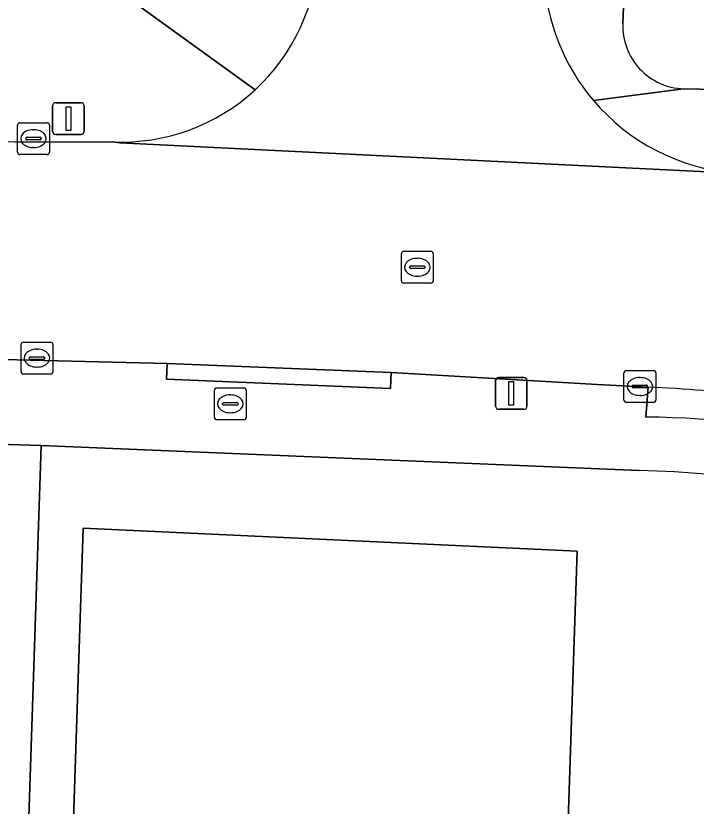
# Model space of a CAD drawing. Extents: x 161354 to 162026, y 386504 to 387460.
# Drawn here: x 161621.58 to 161642.93, y 387027.53 to 387052.34 of the extents above; entities that cross this region are included whole.
import ezdxf

# ---------------------------------------------------------------- set-up
doc = ezdxf.new("R2010")
doc.units = 0
for name, color, linetype in [('IMGEO_Brandkraan', 7, 'Continuous'), ('IMGEO_Erf', 7, 'Continuous'), ('IMGEO_Groenvoorziening', 7, 'Continuous'), ('IMGEO_Kolk', 7, 'Continuous'), ('IMGEO_Lichtmast', 7, 'Continuous'), ('IMGEO_Pand', 7, 'Continuous'), ('IMGEO_Rijbaan_lokaal_open', 7, 'Continuous'), ('IMGEO_Rioolput', 7, 'Continuous'), ('IMGEO_Voetpad_open', 7, 'Continuous')]:
    doc.layers.add(name, color=color, linetype=linetype)

msp = doc.modelspace()

# ---------------------------------------------------------------- linework, layer by layer
at = {"layer": 'IMGEO_Brandkraan'}
for p, q in [((161627.809, 387039.734), (161627.809, 387040.586)), ((161627.884, 387040.66), (161628.736, 387040.66)), ((161628.81, 387040.586), (161628.81, 387039.734)), ((161628.297, 387040.44), (161628.322, 387040.44)), ((161628.068, 387040.154), (161628.068, 387040.166)), ((161628.506, 387040.117), (161628.108, 387040.117)), ((161628.111, 387040.203), (161628.509, 387040.203)), ((161628.552, 387040.166), (161628.552, 387040.154)), ((161628.32, 387039.88), (161628.295, 387039.88)), ((161628.736, 387039.66), (161627.884, 387039.66))]:
    msp.add_line(p, q, dxfattribs=at)
for points in [[(161627.809, 387039.734), (161627.809, 387040.586)], [(161627.884, 387040.66), (161628.736, 387040.66)], [(161628.81, 387040.586), (161628.81, 387039.734)], [(161628.736, 387039.66), (161627.884, 387039.66)]]:
    msp.add_lwpolyline(points, dxfattribs=at)
for centre, radius, start, end in [((161627.886, 387040.584), 0.0765, 91.552, 178.448), ((161627.886, 387040.584), 0.0765, 91.552, 178.448), ((161628.734, 387040.584), 0.0765, 1.552, 88.448), ((161628.734, 387040.584), 0.0765, 1.552, 88.448), ((161628.108, 387040.163), 0.0403, 85.8775, 175.7526), ((161628.105, 387040.153), 0.0366, 178.938, 274.7102), ((161628.509, 387040.16), 0.043, 264.8664, 352.4533), ((161628.513, 387040.165), 0.0386, 1.7309, 96.639), ((161627.886, 387039.736), 0.0765, 181.552, 268.448), ((161627.886, 387039.736), 0.0765, 181.552, 268.448), ((161628.734, 387039.736), 0.0765, 271.552, 358.448), ((161628.734, 387039.736), 0.0765, 271.552, 358.448)]:
    msp.add_arc(centre, radius, start, end, dxfattribs=at)
for centre, major_axis, ratio, start_param, end_param in [((161628.296, 387040.16), (-0.387, 0.002), 0.722429, 4.712389, 7.853982), ((161628.321, 387040.16), (-0.39, 0.002), 0.717154, 1.570796, 4.712389)]:
    msp.add_ellipse(centre, major_axis=major_axis, ratio=ratio, start_param=start_param, end_param=end_param, dxfattribs=at)
at = {"layer": 'IMGEO_Erf'}
for points in [[(161641.138, 387038.069), (161622.376, 387038.848), (161621.592, 387015.198)], [(161622.991, 387015.152), (161623.69, 387036.251), (161639.193, 387035.529), (161639.028, 387030.532), (161638.508, 387014.846)]]:
    msp.add_lwpolyline(points, dxfattribs=at)
msp.add_arc((161639.742, 386992.603), 45.487, 65.843, 88.2412, dxfattribs=at)
at = {"layer": 'IMGEO_Groenvoorziening'}
msp.add_lwpolyline([(161622.376, 387038.848), (161619.64, 387038.939), (161619.31, 387031.014), (161616.414, 387030.911), (161616.263, 387026.241), (161615.091, 387023.044), (161613.923, 387021.167), (161611.08, 387020.252), (161604.264, 387020.353), (161601.199, 387021.802), (161598.502, 387022.32), (161596.85, 387021.3), (161592.752, 387021.38), (161592.613, 387017.724), (161617.166, 387016.808), (161617.094, 387015.347), (161621.592, 387015.198)], close=True, dxfattribs=at)
at = {"layer": 'IMGEO_Kolk'}
for p, q in [((161621.705, 387048.988), (161622.557, 387048.988)), ((161621.63, 387048.062), (161621.63, 387048.914)), ((161622.118, 387048.768), (161622.143, 387048.768)), ((161622.631, 387048.914), (161622.631, 387048.062)), ((161621.889, 387048.482), (161621.889, 387048.494)), ((161621.932, 387048.531), (161622.33, 387048.531)), ((161622.373, 387048.494), (161622.373, 387048.482)), ((161622.327, 387048.445), (161621.929, 387048.445)), ((161622.141, 387048.208), (161622.116, 387048.208)), ((161622.557, 387047.988), (161621.705, 387047.988)), ((161621.74, 387041.169), (161621.74, 387042.021)), ((161621.815, 387042.095), (161622.667, 387042.095)), ((161622.741, 387042.021), (161622.741, 387041.169)), ((161622.228, 387041.875), (161622.253, 387041.875)), ((161621.999, 387041.589), (161621.999, 387041.601)), ((161622.437, 387041.552), (161622.039, 387041.552)), ((161622.042, 387041.638), (161622.44, 387041.638)), ((161622.483, 387041.601), (161622.483, 387041.589)), ((161622.251, 387041.315), (161622.226, 387041.315)), ((161622.667, 387041.095), (161621.815, 387041.095)), ((161640.665, 387040.278), (161640.665, 387041.13)), ((161640.74, 387041.204), (161641.592, 387041.204)), ((161641.666, 387041.13), (161641.666, 387040.278)), ((161641.153, 387040.984), (161641.178, 387040.984)), ((161640.924, 387040.698), (161640.924, 387040.71)), ((161641.362, 387040.661), (161640.964, 387040.661)), ((161640.967, 387040.747), (161641.365, 387040.747)), ((161641.408, 387040.71), (161641.408, 387040.698)), ((161641.176, 387040.424), (161641.151, 387040.424)), ((161641.592, 387040.204), (161640.74, 387040.204))]:
    msp.add_line(p, q, dxfattribs=at)
for points in [[(161621.705, 387048.988), (161622.557, 387048.988)], [(161621.63, 387048.062), (161621.63, 387048.914)], [(161622.631, 387048.914), (161622.631, 387048.062)], [(161622.557, 387047.988), (161621.705, 387047.988)], [(161621.74, 387041.169), (161621.74, 387042.021)], [(161621.815, 387042.095), (161622.667, 387042.095)], [(161622.741, 387042.021), (161622.741, 387041.169)], [(161622.667, 387041.095), (161621.815, 387041.095)], [(161640.665, 387040.278), (161640.665, 387041.13)], [(161640.74, 387041.204), (161641.592, 387041.204)], [(161641.666, 387041.13), (161641.666, 387040.278)], [(161641.592, 387040.204), (161640.74, 387040.204)]]:
    msp.add_lwpolyline(points, dxfattribs=at)
for centre, radius, start, end in [((161621.707, 387048.912), 0.0765, 91.552, 178.448), ((161621.707, 387048.912), 0.0765, 91.552, 178.448), ((161622.555, 387048.912), 0.0765, 1.552, 88.448), ((161622.555, 387048.912), 0.0765, 1.552, 88.448), ((161621.929, 387048.491), 0.0403, 85.8775, 175.7526), ((161621.926, 387048.481), 0.0366, 178.938, 274.7102), ((161622.33, 387048.488), 0.043, 264.8664, 352.4533), ((161622.334, 387048.493), 0.0386, 1.7309, 96.639), ((161621.707, 387048.064), 0.0765, 181.552, 268.448), ((161621.707, 387048.064), 0.0765, 181.552, 268.448), ((161622.555, 387048.064), 0.0765, 271.552, 358.448), ((161622.555, 387048.064), 0.0765, 271.552, 358.448), ((161621.817, 387042.019), 0.0765, 91.552, 178.448), ((161621.817, 387042.019), 0.0765, 91.552, 178.448), ((161622.665, 387042.019), 0.0765, 1.552, 88.448), ((161622.665, 387042.019), 0.0765, 1.552, 88.448), ((161622.039, 387041.598), 0.0403, 85.8775, 175.7526), ((161622.036, 387041.588), 0.0366, 178.938, 274.7102), ((161622.44, 387041.595), 0.043, 264.8664, 352.4533), ((161622.444, 387041.6), 0.0386, 1.7309, 96.639), ((161621.817, 387041.171), 0.0765, 181.552, 268.448), ((161621.817, 387041.171), 0.0765, 181.552, 268.448), ((161622.665, 387041.171), 0.0765, 271.552, 358.448), ((161622.665, 387041.171), 0.0765, 271.552, 358.448), ((161640.742, 387041.128), 0.0765, 91.552, 178.448), ((161640.742, 387041.128), 0.0765, 91.552, 178.448), ((161641.59, 387041.128), 0.0765, 1.552, 88.448), ((161641.59, 387041.128), 0.0765, 1.552, 88.448), ((161640.964, 387040.707), 0.0403, 85.8775, 175.7526), ((161640.961, 387040.697), 0.0366, 178.938, 274.7102), ((161641.365, 387040.704), 0.043, 264.8664, 352.4533), ((161641.369, 387040.709), 0.0386, 1.7309, 96.639), ((161640.742, 387040.28), 0.0765, 181.552, 268.448), ((161640.742, 387040.28), 0.0765, 181.552, 268.448), ((161641.59, 387040.28), 0.0765, 271.552, 358.448), ((161641.59, 387040.28), 0.0765, 271.552, 358.448)]:
    msp.add_arc(centre, radius, start, end, dxfattribs=at)
for centre, major_axis, ratio, start_param, end_param in [((161622.117, 387048.488), (-0.387, 0.002), 0.722429, 4.712389, 7.853982), ((161622.142, 387048.488), (-0.39, 0.002), 0.717154, 1.570796, 4.712389), ((161622.227, 387041.595), (-0.387, 0.002), 0.722429, 4.712389, 7.853982), ((161622.252, 387041.595), (-0.39, 0.002), 0.717154, 1.570796, 4.712389), ((161641.152, 387040.704), (-0.387, 0.002), 0.722429, 4.712389, 7.853982), ((161641.177, 387040.704), (-0.39, 0.002), 0.717154, 1.570796, 4.712389)]:
    msp.add_ellipse(centre, major_axis=major_axis, ratio=ratio, start_param=start_param, end_param=end_param, dxfattribs=at)
at = {"layer": 'IMGEO_Lichtmast'}
for p, q in [((161622.733, 387048.715), (161622.733, 387049.515)), ((161622.733, 387049.515), (161622.733, 387048.715)), ((161622.833, 387049.615), (161623.623, 387049.615)), ((161623.623, 387049.615), (161622.833, 387049.615)), ((161623.723, 387049.515), (161623.723, 387048.715)), ((161623.723, 387048.715), (161623.723, 387049.515)), ((161623.623, 387048.615), (161622.833, 387048.615)), ((161622.833, 387048.615), (161623.623, 387048.615)), ((161636.631, 387040.089), (161636.631, 387040.889)), ((161636.631, 387040.889), (161636.631, 387040.089)), ((161636.731, 387040.989), (161637.521, 387040.989)), ((161637.521, 387040.989), (161636.731, 387040.989)), ((161637.621, 387040.889), (161637.621, 387040.089)), ((161637.621, 387040.089), (161637.621, 387040.889)), ((161637.521, 387039.989), (161636.731, 387039.989)), ((161636.731, 387039.989), (161637.521, 387039.989))]:
    msp.add_line(p, q, dxfattribs=at)
for points in [[(161623.153, 387049.49), (161623.303, 387049.49), (161623.303, 387048.74), (161623.153, 387048.74), (161623.153, 387049.49)], [(161637.051, 387040.864), (161637.201, 387040.864), (161637.201, 387040.114), (161637.051, 387040.114), (161637.051, 387040.864)]]:
    msp.add_lwpolyline(points, dxfattribs=at)
for centre, start, end in [((161622.833, 387049.515), 90, 180), ((161622.833, 387049.515), 90, 180), ((161623.623, 387049.515), 0, 90), ((161623.623, 387049.515), 360, 90), ((161622.833, 387048.715), 180, 270), ((161622.833, 387048.715), 180, 270), ((161623.623, 387048.715), 270, 0), ((161623.623, 387048.715), 270, 0), ((161636.731, 387040.889), 90, 180), ((161636.731, 387040.889), 90, 180), ((161637.521, 387040.889), 0, 90), ((161637.521, 387040.889), 360, 90), ((161636.731, 387040.089), 180, 270), ((161636.731, 387040.089), 180, 270), ((161637.521, 387040.089), 270, 0), ((161637.521, 387040.089), 270, 0)]:
    msp.add_arc(centre, 0.1, start, end, dxfattribs=at)
at = {"layer": 'IMGEO_Pand'}
msp.add_lwpolyline([(161638.508, 387014.846), (161639.028, 387030.532), (161639.193, 387035.529), (161623.69, 387036.251), (161622.991, 387015.152)], dxfattribs=at)
at = {"layer": 'IMGEO_Rijbaan_lokaal_open'}
for points in [[(161645.962, 387047.276), (161644.112, 387047.405), (161624.845, 387048.351), (161624.626, 387048.384), (161621.562, 387048.373), (161611.966, 387048.82), (161611.721, 387041.78), (161626.329, 387041.429), (161633.362, 387041.142), (161639.819, 387040.767), (161641.424, 387040.684)], [(161624.626, 387048.384), (161624.845, 387048.351), (161644.112, 387047.405)]]:
    msp.add_lwpolyline(points, dxfattribs=at)
for centre, radius, start, end in [((161624.878, 387054.583), 6.207, 312.6828, 357.6827), ((161644.697, 387053.924), 6.547, 182.7644, 220.3236), ((161624.883, 387054.58), 6.201, 267.6207, 312.667), ((161644.693, 387053.924), 6.545, 220.3444, 264.9042), ((161638.888, 386986.613), 54.13, 80.0546, 87.3149)]:
    msp.add_arc(centre, radius, start, end, dxfattribs=at)
at = {"layer": 'IMGEO_Rioolput'}
for p, q in [((161633.679, 387044.023), (161633.679, 387044.875)), ((161633.754, 387044.949), (161634.606, 387044.949)), ((161634.167, 387044.729), (161634.192, 387044.729)), ((161634.68, 387044.875), (161634.68, 387044.023)), ((161633.981, 387044.492), (161634.379, 387044.492)), ((161633.938, 387044.443), (161633.938, 387044.455)), ((161634.376, 387044.406), (161633.978, 387044.406)), ((161634.422, 387044.455), (161634.422, 387044.443)), ((161634.19, 387044.169), (161634.165, 387044.169)), ((161634.606, 387043.949), (161633.754, 387043.949))]:
    msp.add_line(p, q, dxfattribs=at)
for points in [[(161633.679, 387044.023), (161633.679, 387044.875)], [(161633.754, 387044.949), (161634.606, 387044.949)], [(161634.68, 387044.875), (161634.68, 387044.023)], [(161634.606, 387043.949), (161633.754, 387043.949)]]:
    msp.add_lwpolyline(points, dxfattribs=at)
for centre, radius, start, end in [((161633.756, 387044.873), 0.0765, 91.552, 178.448), ((161633.756, 387044.873), 0.0765, 91.552, 178.448), ((161634.604, 387044.873), 0.0765, 1.552, 88.448), ((161634.604, 387044.873), 0.0765, 1.552, 88.448), ((161633.978, 387044.452), 0.0403, 85.8775, 175.7526), ((161634.383, 387044.454), 0.0386, 1.7309, 96.639), ((161633.975, 387044.442), 0.0366, 178.938, 274.7102), ((161634.379, 387044.449), 0.043, 264.8664, 352.4533), ((161633.756, 387044.025), 0.0765, 181.552, 268.448), ((161633.756, 387044.025), 0.0765, 181.552, 268.448), ((161634.604, 387044.025), 0.0765, 271.552, 358.448), ((161634.604, 387044.025), 0.0765, 271.552, 358.448)]:
    msp.add_arc(centre, radius, start, end, dxfattribs=at)
for centre, major_axis, ratio, start_param, end_param in [((161634.166, 387044.449), (-0.387, 0.002), 0.722429, 4.712389, 7.853982), ((161634.191, 387044.449), (-0.39, 0.002), 0.717154, 1.570796, 4.712389)]:
    msp.add_ellipse(centre, major_axis=major_axis, ratio=ratio, start_param=start_param, end_param=end_param, dxfattribs=at)
at = {"layer": 'IMGEO_Voetpad_open'}
for points in [[(161640.632, 387052.106), (161643.367, 387119.453), (161643.579, 387126.358), (161644.703, 387152.9)], [(161642.536, 387050.052), (161646.133, 387049.974), (161646.379, 387055.9), (161644.677, 387055.972), (161644.934, 387062.156), (161645.18, 387068.086), (161645.427, 387074.037), (161645.672, 387079.957), (161645.924, 387086.029), (161646.169, 387091.93), (161646.418, 387097.936), (161646.663, 387103.839), (161646.914, 387109.896), (161647.17, 387116.057), (161655.276, 387115.72), (161666.914, 387115.118), (161667.127, 387118.661), (161643.367, 387119.453), (161640.632, 387052.106)], [(161629.086, 387050.02), (161625.512, 387052.604), (161617.522, 387052.925), (161606.16, 387053.406), (161604.624, 387053.472), (161593.251, 387053.953)], [(161625.512, 387052.604), (161629.086, 387050.02)], [(161663.293, 387044.761), (161660.824, 387045.817), (161657.886, 387046.987), (161656.055, 387047.433), (161656.033, 387049.563), (161654.807, 387049.614), (161651.928, 387049.733), (161649.048, 387049.853), (161646.133, 387049.974), (161642.536, 387050.052), (161639.705, 387049.687)], [(161639.705, 387049.687), (161642.536, 387050.052)], [(161621.562, 387048.373), (161624.626, 387048.384)], [(161641.346, 387039.745), (161641.424, 387040.684), (161639.819, 387040.767), (161633.362, 387041.142), (161633.342, 387040.643), (161626.309, 387040.93), (161626.329, 387041.429), (161611.721, 387041.78)], [(161592.543, 387040.987), (161595.674, 387039.899), (161616.505, 387039.041), (161619.64, 387038.939), (161622.376, 387038.848), (161641.138, 387038.069)], [(161641.424, 387040.684), (161641.346, 387039.745)]]:
    msp.add_lwpolyline(points, dxfattribs=at)
msp.add_lwpolyline([(161633.362, 387041.142), (161626.329, 387041.429), (161626.309, 387040.93), (161633.342, 387040.643)], close=True, dxfattribs=at)
for centre, radius, start, end in [((161624.878, 387054.583), 6.207, 312.6828, 357.6827), ((161644.697, 387053.924), 6.547, 182.7644, 220.3236), ((161642.605, 387052.026), 1.975, 177.6684, 267.9909), ((161642.605, 387052.026), 1.975, 177.6684, 267.9909), ((161624.883, 387054.58), 6.201, 267.6207, 312.667), ((161644.693, 387053.924), 6.545, 220.3444, 264.9042), ((161638.888, 386986.613), 54.13, 80.0546, 87.3149), ((161640.78, 387001.671), 38.078, 79.0664, 89.1478), ((161640.78, 387001.671), 38.078, 79.0664, 89.1478), ((161639.742, 386992.603), 45.487, 65.843, 88.2412)]:
    msp.add_arc(centre, radius, start, end, dxfattribs=at)

doc.saveas('drawing.dxf')
